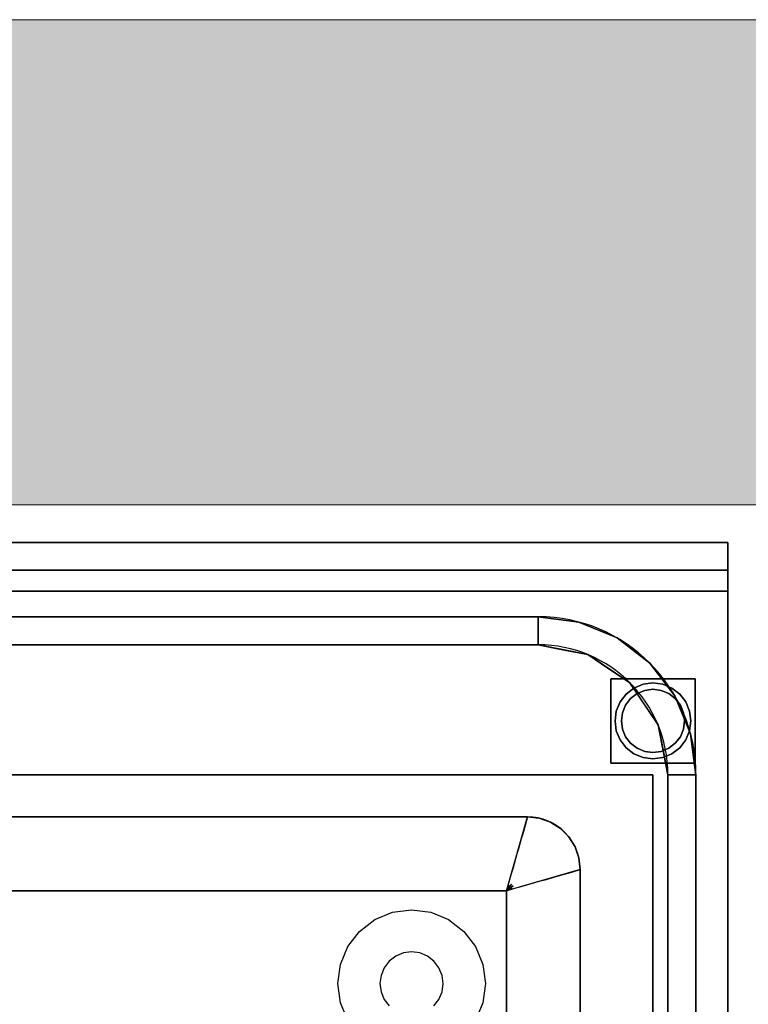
# Model space of a CAD drawing. Extents: x 3940905 to 4145695, y 925352 to 1109797.
# Tile 505 of 656: x 4007654 to 4007999, y 1101842 to 1102308. Entities that reach past the tile are written whole.
import ezdxf

# ---------------------------------------------------------------- set-up
doc = ezdxf.new("R2010")
doc.units = 0
doc.header["$LTSCALE"] = 750
doc.header["$MEASUREMENT"] = 0
for name, color, linetype, lineweight in [('CKD Equipments', 252, 'CONTINUOUS', 0), ('HATCH', 7, 'CONTINUOUS', 0), ('wall', 7, 'CONTINUOUS', 25)]:
    doc.layers.add(name, color=color, linetype=linetype, lineweight=lineweight)

msp = doc.modelspace()

# ---------------------------------------------------------------- hatches: boundary and pattern name
at = {"layer": 'HATCH'}
h = msp.add_hatch(color=8, dxfattribs=at)
h.dxf.hatch_style = 1
h.paths.add_polyline_path([(4016977.74, 1102308.44), (4004382.74, 1102308.44), (4004382.74, 1088263.44), (4004252.74, 1088263.44), (4004252.74, 1074300.44), (4004415.74, 1074300.44), (4004415.74, 1067776.41), (4004872.74, 1067776.41), (4004872.74, 1072350.44), (4004872.74, 1074463.44), (4004482.74, 1074463.44), (4004482.74, 1088033.46), (4004607.74, 1088033.43), (4004607.74, 1102078.44), (4016977.74, 1102078.44)])

# ---------------------------------------------------------------- linework, layer by layer
at = {"layer": 'CKD Equipments', "color": 4, "lineweight": -2, "ltscale": 0.2}
for p, q in [((4006989.62, 1102060.53), (4007989.62, 1102060.53)), ((4007989.62, 1102060.53), (4007989.62, 1101360.53)), ((4006989.62, 1102047.53), (4007989.62, 1102047.53)), ((4007079.62, 1102025.41), (4007899.62, 1102025.41)), ((4007899.62, 1102012.13), (4007079.62, 1102012.13)), ((4007961.23, 1101450.53), (4007961.23, 1101950.53)), ((4007974.51, 1101950.53), (4007974.51, 1101450.53)), ((4007084.62, 1101930.53), (4007894.62, 1101930.53)), ((4007919.62, 1101905.53), (4007919.62, 1101455.53)), ((4007884.62, 1101895.53), (4007094.62, 1101895.53)), ((4007884.62, 1101465.53), (4007884.62, 1101895.53))]:
    msp.add_line(p, q, dxfattribs=at)
for centre, radius in [((4007899.62, 1101950.53), 74.89), ((4007899.62, 1101950.53), 61.61), ((4007894.62, 1101905.53), 25)]:
    msp.add_arc(centre, radius, 0, 90, dxfattribs=at)
for points, invisible_edges in [([(4007489.62, 1101991.03, 850), (4007485.74, 1101990.52, 850), (4006989.62, 1102060.53, 850), (4007989.62, 1102060.53, 850)], 10), ([(4007989.62, 1102060.53, 850), (4007493.51, 1101990.52, 850), (4007489.62, 1101991.03, 850)], 13), ([(4007497.12, 1101989.02, 850), (4007493.51, 1101990.52, 850), (4007989.62, 1102060.53, 850)], 14), ([(4007500.23, 1101986.63, 850), (4007497.12, 1101989.02, 850), (4007989.62, 1102060.53, 850)], 14), ([(4007502.61, 1101983.53, 850), (4007500.23, 1101986.63, 850), (4007989.62, 1102060.53, 850)], 14), ([(4007502.61, 1101983.53, 850), (4007989.62, 1102060.53, 850), (4007954.12, 1101950.53, 850), (4007504.11, 1101979.91, 850)], 7), ([(4007989.62, 1101360.53, 850), (4007954.12, 1101396.03, 850), (4007954.12, 1101950.53, 850), (4007989.62, 1102060.53, 850)], 5), ([(4007989.62, 1102046.19, 905), (4007989.62, 1102044.6, 902.93), (4007989.62, 1102060.53, 850)], 14), ([(4007989.62, 1102047.19, 907.41), (4007989.62, 1102046.19, 905), (4007989.62, 1102060.53, 850)], 14), ([(4007989.62, 1102060.53, 1000), (4007989.62, 1102047.53, 1000), (4007989.62, 1102047.53, 910), (4007989.62, 1102060.53, 850)], 4), ([(4007989.62, 1102047.53, 910), (4007989.62, 1102047.19, 907.41), (4007989.62, 1102060.53, 850)], 14), ([(4007989.62, 1102037.53, 900), (4007989.62, 1101360.53, 900), (4007989.62, 1101360.53, 850), (4007989.62, 1102060.53, 850)], 8), ([(4007989.62, 1102042.53, 901.34), (4007989.62, 1102040.12, 900.34), (4007989.62, 1102060.53, 850)], 14), ([(4007989.62, 1102060.53, 850), (4007989.62, 1102040.12, 900.34), (4007989.62, 1102037.53, 900)], 13), ([(4007989.62, 1102042.53, 901.34), (4007989.62, 1102060.53, 850), (4007989.62, 1102044.6, 902.93)], 3), ([(4007989.62, 1102047.19, 907.41), (4007989.62, 1102047.53, 910), (4006989.62, 1102047.53, 910), (4006989.62, 1102047.19, 907.41)], 8), ([(4006989.62, 1102046.19, 905), (4007989.62, 1102046.19, 905), (4007989.62, 1102047.19, 907.41), (4006989.62, 1102047.19, 907.41)], 5), ([(4007989.62, 1102046.19, 905), (4006989.62, 1102046.19, 905), (4006989.62, 1102044.6, 902.93), (4007989.62, 1102044.6, 902.93)], 5), ([(4007989.62, 1102044.6, 902.93), (4006989.62, 1102044.6, 902.93), (4006989.62, 1102042.53, 901.34), (4007989.62, 1102042.53, 901.34)], 5), ([(4006989.62, 1102040.12, 900.34), (4007989.62, 1102040.12, 900.34), (4007989.62, 1102042.53, 901.34), (4006989.62, 1102042.53, 901.34)], 5), ([(4006989.62, 1102037.53, 900), (4007989.62, 1102037.53, 900), (4007989.62, 1102040.12, 900.34), (4006989.62, 1102040.12, 900.34)], 4), ([(4007079.62, 1102025.41, 900), (4007899.62, 1102025.41, 900), (4007989.62, 1102037.53, 900), (4006989.62, 1102037.53, 900)], 10), ([(4007899.62, 1102025.41, 900), (4007919.01, 1102022.86, 900), (4007989.62, 1102037.53, 900)], 14), ([(4007919.01, 1102022.86, 900), (4007937.07, 1102015.38, 900), (4007989.62, 1102037.53, 900)], 14), ([(4007937.07, 1102015.38, 900), (4007952.58, 1102003.48, 900), (4007989.62, 1102037.53, 900)], 14), ([(4007964.48, 1101987.97, 900), (4007989.62, 1102037.53, 900), (4007952.58, 1102003.48, 900)], 3), ([(4007989.62, 1102037.53, 900), (4007964.48, 1101987.97, 900), (4007971.96, 1101969.91, 900)], 13), ([(4007971.96, 1101969.91, 900), (4007974.51, 1101950.53, 900), (4007989.62, 1102037.53, 900)], 14), ([(4007989.62, 1102037.53, 900), (4007974.51, 1101950.53, 900), (4007974.51, 1101450.53, 900), (4007989.62, 1101360.53, 900)], 5), ([(4007911.41, 1102009.79, 890), (4007899.62, 1102025.41, 900), (4007899.62, 1102012.13, 890)], 1), ([(4007911.41, 1102009.79, 890), (4007919.01, 1102022.86, 900), (4007899.62, 1102025.41, 900)], 13), ([(4007911.41, 1102009.79, 890), (4007923.2, 1102007.44, 890), (4007919.01, 1102022.86, 900)], 14), ([(4007937.07, 1102015.38, 900), (4007919.01, 1102022.86, 900), (4007923.2, 1102007.44, 890)], 14), ([(4007937.07, 1102015.38, 900), (4007923.2, 1102007.44, 890), (4007933.19, 1102000.77, 890)], 13), ([(4007937.07, 1102015.38, 900), (4007933.19, 1102000.77, 890), (4007952.58, 1102003.48, 900)], 3), ([(4007489.62, 1101991.03, 890), (4007493.51, 1101990.52, 890), (4007899.62, 1102012.13, 890), (4007079.62, 1102012.13, 890)], 10), ([(4007899.62, 1102012.13, 890), (4007493.51, 1101990.52, 890), (4007497.12, 1101989.02, 890)], 13), ([(4007899.62, 1102012.13, 890), (4007497.12, 1101989.02, 890), (4007500.23, 1101986.63, 890)], 13), ([(4007899.62, 1102012.13, 890), (4007500.23, 1101986.63, 890), (4007502.61, 1101983.53, 890)], 13), ([(4007502.61, 1101983.53, 890), (4007504.11, 1101979.91, 890), (4007899.62, 1102012.13, 890)], 14), ([(4007899.62, 1102012.13, 890), (4007504.11, 1101979.91, 890), (4007504.62, 1101976.03, 890), (4007894.62, 1101930.53, 890)], 13), ([(4007899.62, 1102012.13, 890), (4007894.62, 1101930.53, 890), (4007900.19, 1101929.9, 890), (4007923.2, 1102007.44, 890)], 5), ([(4007923.2, 1102007.44, 890), (4007900.19, 1101929.9, 890), (4007943.19, 1101994.09, 890)], 3), ([(4007943.19, 1101994.09, 890), (4007952.58, 1102003.48, 900), (4007933.19, 1102000.77, 890)], 3), ([(4007949.86, 1101984.1, 890), (4007952.58, 1102003.48, 900), (4007943.19, 1101994.09, 890)], 3), ([(4007952.58, 1102003.48, 900), (4007949.86, 1101984.1, 890), (4007964.48, 1101987.97, 900)], 3), ([(4007905.47, 1101928.05, 890), (4007956.54, 1101974.1, 890), (4007943.19, 1101994.09, 890), (4007900.19, 1101929.9, 890)], 5), ([(4007971.51, 1101980.69, 5), (4007954.12, 1101994.03, 5), (4007949.47, 1101993.41, 5), (4007938.54, 1101985.03, 5)], 13), ([(4007966.85, 1101988.75, 0), (4007969.71, 1101985.03, 0), (4007938.54, 1101985.03, 0), (4007954.12, 1101994.03, 0)], 14), ([(4007938.54, 1101985.03, 0), (4007949.47, 1101993.41, 0), (4007954.12, 1101994.03, 0)], 13), ([(4007954.12, 1101994.03, 0), (4007949.47, 1101993.41, 0), (4007949.47, 1101993.41, 5), (4007954.12, 1101994.03, 5)], 10), ([(4007971.51, 1101980.69, 5), (4007969.71, 1101985.03, 5), (4007966.85, 1101988.75, 5), (4007954.12, 1101994.03, 5)], 12), ([(4007963.12, 1101991.62, 5), (4007958.78, 1101993.41, 5), (4007954.12, 1101994.03, 5), (4007966.85, 1101988.75, 5)], 4), ([(4007954.12, 1101994.03, 0), (4007958.78, 1101993.41, 0), (4007963.12, 1101991.62, 0), (4007966.85, 1101988.75, 0)], 8), ([(4007954.12, 1101994.03, 5), (4007958.78, 1101993.41, 5), (4007958.78, 1101993.41, 0), (4007954.12, 1101994.03, 0)], 10), ([(4007949.47, 1101993.41, 5), (4007945.12, 1101991.62, 5), (4007941.4, 1101988.75, 5), (4007938.54, 1101985.03, 5)], 8), ([(4007941.4, 1101988.75, 0), (4007945.12, 1101991.62, 0), (4007949.47, 1101993.41, 0), (4007938.54, 1101985.03, 0)], 4), ([(4007939.12, 1101976.03, 5), (4007939.63, 1101979.91, 5), (4007941.13, 1101983.53, 5), (4007954.12, 1101991.03, 5)], 12), ([(4007946.62, 1101989.02, 5), (4007950.24, 1101990.52, 5), (4007954.12, 1101991.03, 5), (4007941.13, 1101983.53, 5)], 12), ([(4007945.12, 1101991.62, 0), (4007941.4, 1101988.75, 0), (4007941.4, 1101988.75, 5), (4007945.12, 1101991.62, 5)], 10), ([(4007949.47, 1101993.41, 0), (4007945.12, 1101991.62, 0), (4007945.12, 1101991.62, 5), (4007949.47, 1101993.41, 5)], 10), ([(4007950.24, 1101990.52, 75), (4007946.62, 1101989.02, 75), (4007954.12, 1101991.03, 75)], 2), ([(4007950.24, 1101990.52, 75), (4007950.24, 1101990.52, 5), (4007946.62, 1101989.02, 5), (4007946.62, 1101989.02, 75)], 5), ([(4007950.24, 1101990.52, 5), (4007950.24, 1101990.52, 75), (4007954.12, 1101991.03, 75), (4007954.12, 1101991.03, 5)], 5), ([(4007958.01, 1101990.52, 75), (4007954.12, 1101991.03, 75), (4007964.73, 1101986.63, 75), (4007961.62, 1101989.02, 75)], 2), ([(4007964.73, 1101986.63, 5), (4007954.12, 1101991.03, 5), (4007958.01, 1101990.52, 5), (4007961.62, 1101989.02, 5)], 1), ([(4007958.01, 1101990.52, 75), (4007958.01, 1101990.52, 5), (4007954.12, 1101991.03, 5), (4007954.12, 1101991.03, 75)], 5), ([(4007961.62, 1101989.02, 75), (4007961.62, 1101989.02, 5), (4007958.01, 1101990.52, 5), (4007958.01, 1101990.52, 75)], 5), ([(4007963.12, 1101991.62, 0), (4007958.78, 1101993.41, 0), (4007958.78, 1101993.41, 5), (4007963.12, 1101991.62, 5)], 10), ([(4007966.85, 1101988.75, 0), (4007963.12, 1101991.62, 0), (4007963.12, 1101991.62, 5), (4007966.85, 1101988.75, 5)], 10), ([(4007938.54, 1101985.03, 5), (4007936.74, 1101980.69, 5), (4007936.12, 1101976.03, 5), (4007971.51, 1101980.69, 5)], 12), ([(4007938.54, 1101985.03, 0), (4007969.71, 1101985.03, 0), (4007936.74, 1101971.37, 0), (4007936.12, 1101976.03, 0)], 11), ([(4007938.54, 1101985.03, 0), (4007936.12, 1101976.03, 0), (4007936.74, 1101980.69, 0)], 1), ([(4007936.74, 1101971.37, 0), (4007969.71, 1101985.03, 0), (4007971.51, 1101980.69, 0), (4007971.51, 1101971.37, 0)], 13), ([(4007938.54, 1101985.03, 0), (4007936.74, 1101980.69, 0), (4007936.74, 1101980.69, 5), (4007938.54, 1101985.03, 5)], 10), ([(4007941.4, 1101988.75, 0), (4007938.54, 1101985.03, 0), (4007938.54, 1101985.03, 5), (4007941.4, 1101988.75, 5)], 10), ([(4007968.61, 1101979.91, 75), (4007967.11, 1101983.53, 75), (4007964.73, 1101986.63, 75), (4007939.12, 1101976.03, 75)], 12), ([(4007941.13, 1101983.53, 75), (4007939.63, 1101979.91, 75), (4007939.12, 1101976.03, 75), (4007964.73, 1101986.63, 75)], 12), ([(4007941.13, 1101983.53, 75), (4007946.62, 1101989.02, 75), (4007943.52, 1101986.63, 75)], 1), ([(4007946.62, 1101989.02, 5), (4007941.13, 1101983.53, 5), (4007943.52, 1101986.63, 5)], 1), ([(4007943.52, 1101986.63, 75), (4007943.52, 1101986.63, 5), (4007941.13, 1101983.53, 5), (4007941.13, 1101983.53, 75)], 5), ([(4007946.62, 1101989.02, 75), (4007946.62, 1101989.02, 5), (4007943.52, 1101986.63, 5), (4007943.52, 1101986.63, 75)], 5), ([(4007949.86, 1101984.1, 890), (4007956.54, 1101974.1, 890), (4007964.48, 1101987.97, 900)], 14), ([(4007956.54, 1101974.1, 890), (4007971.96, 1101969.91, 900), (4007964.48, 1101987.97, 900)], 13), ([(4007964.73, 1101986.63, 75), (4007964.73, 1101986.63, 5), (4007961.62, 1101989.02, 5), (4007961.62, 1101989.02, 75)], 5), ([(4007964.73, 1101986.63, 5), (4007967.11, 1101983.53, 5), (4007968.61, 1101979.91, 5)], 12), ([(4007964.73, 1101986.63, 75), (4007967.11, 1101983.53, 75), (4007967.11, 1101983.53, 5), (4007964.73, 1101986.63, 5)], 10), ([(4007969.71, 1101985.03, 0), (4007966.85, 1101988.75, 0), (4007966.85, 1101988.75, 5), (4007969.71, 1101985.03, 5)], 10), ([(4007971.51, 1101980.69, 0), (4007969.71, 1101985.03, 0), (4007969.71, 1101985.03, 5), (4007971.51, 1101980.69, 5)], 10), ([(4007504.11, 1101979.91, 850), (4007954.12, 1101950.53, 850), (4007504.62, 1101976.03, 850)], 3), ([(4007936.12, 1101976.03, 5), (4007971.51, 1101971.37, 5), (4007972.12, 1101976.03, 5), (4007971.51, 1101980.69, 5)], 9), ([(4007936.12, 1101976.03, 5), (4007936.74, 1101980.69, 5), (4007936.74, 1101980.69, 0), (4007936.12, 1101976.03, 0)], 2), ([(4007939.12, 1101976.03, 75), (4007939.63, 1101972.14, 75), (4007941.13, 1101968.53, 75), (4007968.61, 1101979.91, 75)], 12), ([(4007941.13, 1101968.53, 5), (4007939.12, 1101976.03, 5), (4007968.61, 1101979.91, 5), (4007943.52, 1101965.42, 5)], 7), ([(4007939.63, 1101979.91, 75), (4007939.63, 1101979.91, 5), (4007939.12, 1101976.03, 5), (4007939.12, 1101976.03, 75)], 1), ([(4007941.13, 1101983.53, 75), (4007941.13, 1101983.53, 5), (4007939.63, 1101979.91, 5), (4007939.63, 1101979.91, 75)], 5), ([(4007968.61, 1101979.91, 75), (4007941.13, 1101968.53, 75), (4007943.52, 1101965.42, 75), (4007969.12, 1101976.03, 75)], 5), ([(4007967.11, 1101983.53, 5), (4007967.11, 1101983.53, 75), (4007968.61, 1101979.91, 75), (4007968.61, 1101979.91, 5)], 5), ([(4007969.12, 1101976.03, 5), (4007968.61, 1101972.14, 5), (4007968.61, 1101979.91, 5)], 2), ([(4007969.12, 1101976.03, 5), (4007968.61, 1101979.91, 5), (4007968.61, 1101979.91, 75), (4007969.12, 1101976.03, 75)], 2), ([(4007971.51, 1101971.37, 0), (4007971.51, 1101980.69, 0), (4007972.12, 1101976.03, 0)], 1), ([(4007972.12, 1101976.03, 0), (4007971.51, 1101980.69, 0), (4007971.51, 1101980.69, 5), (4007972.12, 1101976.03, 5)], 2), ([(4007504.62, 1101976.03, 850), (4007954.12, 1101950.53, 850), (4007504.11, 1101972.14, 850)], 3), ([(4007504.62, 1101976.03, 890), (4007504.11, 1101972.14, 890), (4007894.62, 1101930.53, 890)], 14), ([(4007971.51, 1101971.37, 5), (4007936.12, 1101976.03, 5), (4007936.74, 1101971.37, 5), (4007945.12, 1101960.44, 5)], 13), ([(4007936.12, 1101976.03, 0), (4007936.74, 1101971.37, 0), (4007936.74, 1101971.37, 5), (4007936.12, 1101976.03, 5)], 2), ([(4007939.63, 1101972.14, 5), (4007939.12, 1101976.03, 5), (4007941.13, 1101968.53, 5)], 2), ([(4007939.12, 1101976.03, 75), (4007939.12, 1101976.03, 5), (4007939.63, 1101972.14, 5), (4007939.63, 1101972.14, 75)], 4), ([(4007943.52, 1101965.42, 75), (4007958.01, 1101961.54, 75), (4007961.62, 1101963.04, 75), (4007969.12, 1101976.03, 75)], 13), ([(4007968.61, 1101972.14, 75), (4007969.12, 1101976.03, 75), (4007961.62, 1101963.04, 75), (4007967.11, 1101968.53, 75)], 6), ([(4007968.61, 1101972.14, 75), (4007968.61, 1101972.14, 5), (4007969.12, 1101976.03, 5), (4007969.12, 1101976.03, 75)], 1), ([(4007972.12, 1101976.03, 5), (4007971.51, 1101971.37, 5), (4007971.51, 1101971.37, 0), (4007972.12, 1101976.03, 0)], 2), ([(4007954.12, 1101950.53, 850), (4007502.61, 1101968.53, 850), (4007504.11, 1101972.14, 850)], 13), ([(4007894.62, 1101930.53, 890), (4007504.11, 1101972.14, 890), (4007502.61, 1101968.53, 890)], 13), ([(4007956.54, 1101974.1, 890), (4007905.47, 1101928.05, 890), (4007910.21, 1101925.07, 890), (4007961.23, 1101950.53, 890)], 5), ([(4007938.54, 1101967.03, 5), (4007941.4, 1101963.3, 5), (4007945.12, 1101960.44, 5), (4007936.74, 1101971.37, 5)], 4), ([(4007963.12, 1101960.44, 0), (4007936.74, 1101971.37, 0), (4007971.51, 1101971.37, 0), (4007966.85, 1101963.3, 0)], 7), ([(4007936.74, 1101971.37, 0), (4007963.12, 1101960.44, 0), (4007958.78, 1101958.64, 0), (4007945.12, 1101960.44, 0)], 13), ([(4007945.12, 1101960.44, 0), (4007941.4, 1101963.3, 0), (4007938.54, 1101967.03, 0), (4007936.74, 1101971.37, 0)], 8), ([(4007936.74, 1101971.37, 0), (4007938.54, 1101967.03, 0), (4007938.54, 1101967.03, 5), (4007936.74, 1101971.37, 5)], 10), ([(4007939.63, 1101972.14, 75), (4007939.63, 1101972.14, 5), (4007941.13, 1101968.53, 5), (4007941.13, 1101968.53, 75)], 5), ([(4007945.12, 1101960.44, 5), (4007958.78, 1101958.64, 5), (4007963.12, 1101960.44, 5), (4007971.51, 1101971.37, 5)], 13), ([(4007971.96, 1101969.91, 900), (4007956.54, 1101974.1, 890), (4007958.89, 1101962.31, 890)], 13), ([(4007961.62, 1101963.04, 5), (4007958.01, 1101961.54, 5), (4007968.61, 1101972.14, 5), (4007964.73, 1101965.42, 5)], 6), ([(4007971.51, 1101971.37, 5), (4007963.12, 1101960.44, 5), (4007966.85, 1101963.3, 5), (4007969.71, 1101967.03, 5)], 1), ([(4007964.73, 1101965.42, 5), (4007968.61, 1101972.14, 5), (4007967.11, 1101968.53, 5)], 1), ([(4007966.85, 1101963.3, 0), (4007971.51, 1101971.37, 0), (4007969.71, 1101967.03, 0)], 1), ([(4007967.11, 1101968.53, 75), (4007967.11, 1101968.53, 5), (4007968.61, 1101972.14, 5), (4007968.61, 1101972.14, 75)], 5), ([(4007969.71, 1101967.03, 0), (4007971.51, 1101971.37, 0), (4007971.51, 1101971.37, 5), (4007969.71, 1101967.03, 5)], 10), ([(4007500.23, 1101965.42, 850), (4007502.61, 1101968.53, 850), (4007954.12, 1101950.53, 850)], 14), ([(4007894.62, 1101930.53, 890), (4007502.61, 1101968.53, 890), (4007500.23, 1101965.42, 890)], 13), ([(4007938.54, 1101967.03, 0), (4007941.4, 1101963.3, 0), (4007941.4, 1101963.3, 5), (4007938.54, 1101967.03, 5)], 10), ([(4007941.13, 1101968.53, 75), (4007941.13, 1101968.53, 5), (4007943.52, 1101965.42, 5), (4007943.52, 1101965.42, 75)], 5), ([(4007971.96, 1101969.91, 900), (4007958.89, 1101962.31, 890), (4007974.51, 1101950.53, 900)], 3), ([(4007967.11, 1101968.53, 75), (4007961.62, 1101963.04, 75), (4007964.73, 1101965.42, 75)], 1), ([(4007964.73, 1101965.42, 75), (4007964.73, 1101965.42, 5), (4007967.11, 1101968.53, 5), (4007967.11, 1101968.53, 75)], 5), ([(4007966.85, 1101963.3, 0), (4007969.71, 1101967.03, 0), (4007969.71, 1101967.03, 5), (4007966.85, 1101963.3, 5)], 10), ([(4007489.62, 1101961.03, 850), (4007493.51, 1101961.54, 850), (4007954.12, 1101950.53, 850), (4007025.12, 1101950.53, 850)], 10), ([(4007493.51, 1101961.54, 890), (4007489.62, 1101961.03, 890), (4007894.62, 1101930.53, 890)], 14), ([(4007497.12, 1101963.04, 850), (4007954.12, 1101950.53, 850), (4007493.51, 1101961.54, 850)], 3), ([(4007497.12, 1101963.04, 890), (4007493.51, 1101961.54, 890), (4007894.62, 1101930.53, 890)], 14), ([(4007497.12, 1101963.04, 850), (4007500.23, 1101965.42, 850), (4007954.12, 1101950.53, 850)], 14), ([(4007497.12, 1101963.04, 890), (4007894.62, 1101930.53, 890), (4007500.23, 1101965.42, 890)], 3), ([(4007941.4, 1101963.3, 0), (4007945.12, 1101960.44, 0), (4007945.12, 1101960.44, 5), (4007941.4, 1101963.3, 5)], 10), ([(4007946.62, 1101963.04, 75), (4007950.24, 1101961.54, 75), (4007954.12, 1101961.03, 75), (4007943.52, 1101965.42, 75)], 4), ([(4007958.01, 1101961.54, 75), (4007943.52, 1101965.42, 75), (4007954.12, 1101961.03, 75)], 3), ([(4007954.12, 1101961.03, 5), (4007950.24, 1101961.54, 5), (4007946.62, 1101963.04, 5), (4007943.52, 1101965.42, 5)], 8), ([(4007954.12, 1101961.03, 5), (4007943.52, 1101965.42, 5), (4007958.01, 1101961.54, 5)], 3), ([(4007943.52, 1101965.42, 75), (4007943.52, 1101965.42, 5), (4007946.62, 1101963.04, 5), (4007946.62, 1101963.04, 75)], 5), ([(4007946.62, 1101963.04, 75), (4007946.62, 1101963.04, 5), (4007950.24, 1101961.54, 5), (4007950.24, 1101961.54, 75)], 5), ([(4007950.24, 1101961.54, 75), (4007950.24, 1101961.54, 5), (4007954.12, 1101961.03, 5), (4007954.12, 1101961.03, 75)], 5), ([(4007958.01, 1101961.54, 5), (4007958.01, 1101961.54, 75), (4007954.12, 1101961.03, 75), (4007954.12, 1101961.03, 5)], 5), ([(4007958.01, 1101961.54, 75), (4007958.01, 1101961.54, 5), (4007961.62, 1101963.04, 5), (4007961.62, 1101963.04, 75)], 5), ([(4007961.23, 1101950.53, 890), (4007974.51, 1101950.53, 900), (4007958.89, 1101962.31, 890)], 2), ([(4007961.62, 1101963.04, 75), (4007961.62, 1101963.04, 5), (4007964.73, 1101965.42, 5), (4007964.73, 1101965.42, 75)], 5), ([(4007963.12, 1101960.44, 0), (4007966.85, 1101963.3, 0), (4007966.85, 1101963.3, 5), (4007963.12, 1101960.44, 5)], 10), ([(4007084.62, 1101930.53, 890), (4007894.62, 1101930.53, 890), (4007489.62, 1101961.03, 890)], 14), ([(4007945.12, 1101960.44, 5), (4007949.47, 1101958.64, 5), (4007954.12, 1101958.03, 5), (4007958.78, 1101958.64, 5)], 8), ([(4007954.12, 1101958.03, 0), (4007949.47, 1101958.64, 0), (4007945.12, 1101960.44, 0), (4007958.78, 1101958.64, 0)], 4), ([(4007945.12, 1101960.44, 0), (4007949.47, 1101958.64, 0), (4007949.47, 1101958.64, 5), (4007945.12, 1101960.44, 5)], 10), ([(4007954.12, 1101958.03, 5), (4007949.47, 1101958.64, 5), (4007949.47, 1101958.64, 0), (4007954.12, 1101958.03, 0)], 10), ([(4007954.12, 1101958.03, 0), (4007958.78, 1101958.64, 0), (4007958.78, 1101958.64, 5), (4007954.12, 1101958.03, 5)], 10), ([(4007958.78, 1101958.64, 0), (4007963.12, 1101960.44, 0), (4007963.12, 1101960.44, 5), (4007958.78, 1101958.64, 5)], 10), ([(4007025.12, 1101950.53, 480), (4007825.13, 1101855.41, 480), (4007824.62, 1101851.53, 480)], 13), ([(4007825.13, 1101855.41, 480), (4007025.12, 1101950.53, 480), (4007826.63, 1101859.03, 480)], 3), ([(4007025.12, 1101950.53, 480), (4007824.62, 1101851.53, 480), (4007825.13, 1101847.64, 480)], 13), ([(4007829.02, 1101862.13, 480), (4007826.63, 1101859.03, 480), (4007025.12, 1101950.53, 480)], 14), ([(4007832.12, 1101864.52, 480), (4007829.02, 1101862.13, 480), (4007025.12, 1101950.53, 480), (4007954.12, 1101950.53, 480)], 10), ([(4007825.13, 1101847.64, 480), (4007826.63, 1101844.03, 480), (4007025.12, 1101396.03, 480), (4007025.12, 1101950.53, 480)], 10), ([(4007954.12, 1101950.53, 480), (4007835.74, 1101866.02, 480), (4007832.12, 1101864.52, 480)], 13), ([(4007839.62, 1101866.53, 480), (4007835.74, 1101866.02, 480), (4007954.12, 1101950.53, 480)], 14), ([(4007843.51, 1101866.02, 480), (4007839.62, 1101866.53, 480), (4007954.12, 1101950.53, 480)], 14), ([(4007847.12, 1101864.52, 480), (4007843.51, 1101866.02, 480), (4007954.12, 1101950.53, 480)], 14), ([(4007954.12, 1101950.53, 480), (4007850.23, 1101862.13, 480), (4007847.12, 1101864.52, 480)], 13), ([(4007850.23, 1101862.13, 480), (4007954.12, 1101950.53, 480), (4007852.61, 1101859.03, 480)], 3), ([(4007954.12, 1101396.03, 480), (4007850.23, 1101840.92, 480), (4007852.61, 1101844.03, 480), (4007954.12, 1101950.53, 480)], 5), ([(4007854.11, 1101855.41, 480), (4007852.61, 1101859.03, 480), (4007954.12, 1101950.53, 480)], 14), ([(4007852.61, 1101844.03, 480), (4007854.11, 1101847.64, 480), (4007954.12, 1101950.53, 480)], 14), ([(4007954.12, 1101950.53, 480), (4007854.62, 1101851.53, 480), (4007854.11, 1101855.41, 480)], 13), ([(4007854.62, 1101851.53, 480), (4007954.12, 1101950.53, 480), (4007854.11, 1101847.64, 480)], 3), ([(4007961.23, 1101950.53, 890), (4007910.21, 1101925.07, 890), (4007914.17, 1101921.11, 890)], 13), ([(4007961.23, 1101950.53, 890), (4007914.17, 1101921.11, 890), (4007917.15, 1101916.37, 890)], 13), ([(4007961.23, 1101950.53, 890), (4007917.15, 1101916.37, 890), (4007919, 1101911.09, 890)], 13), ([(4007961.23, 1101950.53, 890), (4007919, 1101911.09, 890), (4007919.62, 1101905.53, 890), (4007961.23, 1101450.53, 890)], 5), ([(4007894.62, 1101930.53, 890), (4007893.48, 1101926.51, 847.5), (4007899.96, 1101927.1, 862.4)], 14), ([(4007899.96, 1101927.1, 862.4), (4007900.19, 1101929.9, 890), (4007894.62, 1101930.53, 890)], 13), ([(4007900.19, 1101929.9, 890), (4007899.96, 1101927.1, 862.4), (4007905.47, 1101928.05, 890)], 3), ([(4007892.33, 1101922.49, 805), (4007900.15, 1101922.53, 820.31), (4007893.48, 1101926.51, 847.5)], 3), ([(4007905.47, 1101928.05, 890), (4007905.58, 1101923.56, 852.75), (4007910.21, 1101925.07, 890)], 3), ([(4007912.66, 1101916.48, 852.75), (4007914.17, 1101921.11, 890), (4007910.21, 1101925.07, 890)], 13), ([(4007897.99, 1101916.06, 754.46), (4007891.65, 1101920.12, 780), (4007890.98, 1101917.76, 755)], 13), ([(4007899.73, 1101918.02, 778.87), (4007892.33, 1101922.49, 805), (4007891.65, 1101920.12, 780)], 13), ([(4007914.17, 1101921.11, 890), (4007912.66, 1101916.48, 852.75), (4007917.15, 1101916.37, 890)], 3), ([(4007890.3, 1101915.39, 730), (4007889.62, 1101913.03, 705), (4007896.79, 1101913.82, 730)], 14), ([(4007890.3, 1101915.39, 730), (4007897.99, 1101916.06, 754.46), (4007890.98, 1101917.76, 755)], 3), ([(4007919, 1101911.09, 890), (4007917.15, 1101916.37, 890), (4007916.2, 1101910.86, 862.41)], 14), ([(4007888.27, 1101908.3, 655), (4007891.07, 1101907.79, 654.42), (4007888.95, 1101910.66, 680)], 3), ([(4007893.76, 1101910.96, 692.53), (4007889.62, 1101913.03, 705), (4007888.95, 1101910.66, 680)], 13), ([(4007911.58, 1101903.23, 805), (4007915.6, 1101904.38, 847.5), (4007911.63, 1101911.05, 820.32)], 14), ([(4007916.2, 1101910.86, 862.41), (4007915.6, 1101904.38, 847.5), (4007919.62, 1101905.53, 890)], 13), ([(4007916.2, 1101910.86, 862.41), (4007919.62, 1101905.53, 890), (4007919, 1101911.09, 890)], 13), ([(4007887.6, 1101905.93, 630), (4007886.92, 1101903.57, 605), (4007890.95, 1101905.13, 630)], 14), ([(4007888.27, 1101908.3, 655), (4007887.6, 1101905.93, 630), (4007891.07, 1101907.79, 654.42)], 14), ([(4007907.56, 1101902.08, 762.5), (4007906.02, 1101906.23, 752.86), (4007903.54, 1101900.93, 720)], 3), ([(4007908.83, 1101906.89, 781.54), (4007907.56, 1101902.08, 762.5), (4007911.58, 1101903.23, 805)], 13), ([(4007919.62, 1101905.53, 890), (4007919.62, 1101455.53, 890), (4007961.23, 1101450.53, 890)], 14), ([(4007886.92, 1101903.57, 605), (4007885.77, 1101899.55, 562.5), (4007888.23, 1101901.79, 589.69)], 14), ([(4007898.1, 1101899.38, 662.5), (4007896.43, 1101901.29, 648.13), (4007895.38, 1101898.6, 633.75)], 3), ([(4007899.62, 1101903.71, 685.26), (4007898.1, 1101899.38, 662.5), (4007900.82, 1101900.16, 691.25)], 13), ([(4007903.54, 1101900.93, 720), (4007903.57, 1101904.92, 725.94), (4007900.82, 1101900.16, 691.25)], 3), ([(4007885.86, 1101898.07, 547.6), (4007885.77, 1101899.55, 562.5), (4007884.62, 1101895.53, 520)], 1), ([(4007886.97, 1101898.67, 557.25), (4007884.62, 1101895.53, 520), (4007887.76, 1101897.87, 557.25)], 12), ([(4007886.97, 1101898.67, 557.25), (4007885.86, 1101898.07, 547.6), (4007884.62, 1101895.53, 520)], 1), ([(4007887.17, 1101896.76, 547.6), (4007887.76, 1101897.87, 557.25), (4007884.62, 1101895.53, 520)], 1), ([(4007884.62, 1101895.53, 520), (4007888.64, 1101896.68, 562.5), (4007887.17, 1101896.76, 547.6)], 2), ([(4007892.66, 1101897.82, 605), (4007890.89, 1101899.13, 589.69), (4007888.64, 1101896.68, 562.5)], 3), ([(4007893.78, 1101900.27, 620.06), (4007892.66, 1101897.82, 605), (4007895.38, 1101898.6, 633.75)], 13), ([(4007804.62, 1101851.53, 520), (4007805.82, 1101860.59, 520), (4007094.62, 1101895.53, 520)], 14), ([(4007809.31, 1101869.03, 520), (4007094.62, 1101895.53, 520), (4007805.82, 1101860.59, 520)], 3), ([(4007805.82, 1101842.47, 520), (4007804.62, 1101851.53, 520), (4007094.62, 1101895.53, 520)], 14), ([(4007094.62, 1101895.53, 520), (4007822.12, 1101881.84, 520), (4007830.57, 1101885.33, 520)], 13), ([(4007094.62, 1101895.53, 520), (4007809.31, 1101869.03, 520), (4007814.88, 1101876.28, 520)], 13), ([(4007094.62, 1101895.53, 520), (4007814.88, 1101876.28, 520), (4007822.12, 1101881.84, 520)], 13), ([(4007884.62, 1101895.53, 520), (4007094.62, 1101895.53, 520), (4007830.57, 1101885.33, 520), (4007839.62, 1101886.53, 520)], 10), ([(4007094.62, 1101895.53, 520), (4007094.62, 1101465.53, 520), (4007809.31, 1101834.03, 520), (4007805.82, 1101842.47, 520)], 10), ([(4007884.62, 1101895.53, 520), (4007839.62, 1101886.53, 520), (4007848.68, 1101885.33, 520)], 13), ([(4007884.62, 1101895.53, 520), (4007848.68, 1101885.33, 520), (4007857.12, 1101881.84, 520)], 13), ([(4007857.12, 1101881.84, 520), (4007864.37, 1101876.28, 520), (4007884.62, 1101895.53, 520)], 14), ([(4007869.93, 1101869.03, 520), (4007884.62, 1101895.53, 520), (4007864.37, 1101876.28, 520)], 3), ([(4007884.62, 1101895.53, 520), (4007869.93, 1101869.03, 520), (4007873.43, 1101860.59, 520)], 13), ([(4007873.43, 1101860.59, 520), (4007874.62, 1101851.53, 520), (4007884.62, 1101895.53, 520)], 14), ([(4007884.62, 1101895.53, 520), (4007874.62, 1101851.53, 520), (4007873.43, 1101842.47, 520), (4007884.62, 1101465.53, 520)], 5), ([(4007025.12, 1101396.03, 480), (4007826.63, 1101844.03, 480), (4007829.02, 1101840.92, 480), (4007954.12, 1101396.03, 480)], 5), ([(4007873.43, 1101842.47, 520), (4007869.93, 1101834.03, 520), (4007884.62, 1101465.53, 520)], 14)]:
    msp.add_3dface(points, dxfattribs=dict(at, invisible_edges=invisible_edges))
for points in [[(4007989.62, 1102060.53, 850), (4006989.62, 1102060.53, 850), (4006989.62, 1102060.53, 1000), (4007989.62, 1102060.53, 1000)], [(4007989.62, 1102060.53, 1000), (4006989.62, 1102060.53, 1000), (4006989.62, 1102047.53, 1000), (4007989.62, 1102047.53, 1000)], [(4007989.62, 1102047.53, 1000), (4006989.62, 1102047.53, 1000), (4006989.62, 1102047.53, 910), (4007989.62, 1102047.53, 910)], [(4007899.62, 1102012.13, 890), (4007899.62, 1102025.41, 900), (4007079.62, 1102025.41, 900), (4007079.62, 1102012.13, 890)], [(4007934.12, 1101996.03, 850), (4007934.12, 1101956.03, 850), (4007974.12, 1101956.03, 850), (4007974.12, 1101996.03, 850)], [(4007974.12, 1101956.03, 75), (4007934.12, 1101956.03, 75), (4007934.12, 1101996.03, 75), (4007974.12, 1101996.03, 75)], [(4007974.12, 1101996.03, 850), (4007974.12, 1101996.03, 75), (4007934.12, 1101996.03, 75), (4007934.12, 1101996.03, 850)], [(4007934.12, 1101996.03, 850), (4007934.12, 1101996.03, 75), (4007934.12, 1101956.03, 75), (4007934.12, 1101956.03, 850)], [(4007974.12, 1101956.03, 850), (4007974.12, 1101956.03, 75), (4007974.12, 1101996.03, 75), (4007974.12, 1101996.03, 850)], [(4007934.12, 1101956.03, 850), (4007934.12, 1101956.03, 75), (4007974.12, 1101956.03, 75), (4007974.12, 1101956.03, 850)], [(4007025.12, 1101950.53, 480), (4007025.12, 1101950.53, 850), (4007954.12, 1101950.53, 850), (4007954.12, 1101950.53, 480)], [(4007954.12, 1101950.53, 480), (4007954.12, 1101950.53, 850), (4007954.12, 1101396.03, 850), (4007954.12, 1101396.03, 480)], [(4007961.23, 1101450.53, 890), (4007974.51, 1101450.53, 900), (4007974.51, 1101950.53, 900), (4007961.23, 1101950.53, 890)], [(4007884.62, 1101895.53, 520), (4007894.62, 1101930.53, 890), (4007084.62, 1101930.53, 890), (4007094.62, 1101895.53, 520)], [(4007884.62, 1101465.53, 520), (4007919.62, 1101455.53, 890), (4007919.62, 1101905.53, 890), (4007884.62, 1101895.53, 520)]]:
    msp.add_3dface(points, dxfattribs=at)
at = {"layer": 'wall', "lineweight": 0, "ltscale": 2}
msp.add_lwpolyline([(4016977.74, 1102308.44), (4004382.74, 1102308.44), (4004382.74, 1088263.44), (4004252.74, 1088263.44), (4004252.74, 1074300.44), (4004415.74, 1074300.44), (4004415.74, 1067776.41), (4004872.74, 1067776.41), (4004872.74, 1074463.44), (4004482.74, 1074463.44), (4004482.74, 1088033.46), (4004607.74, 1088033.43), (4004607.74, 1102078.44), (4016977.74, 1102078.44)], close=True, dxfattribs=at)

doc.saveas('drawing.dxf')
